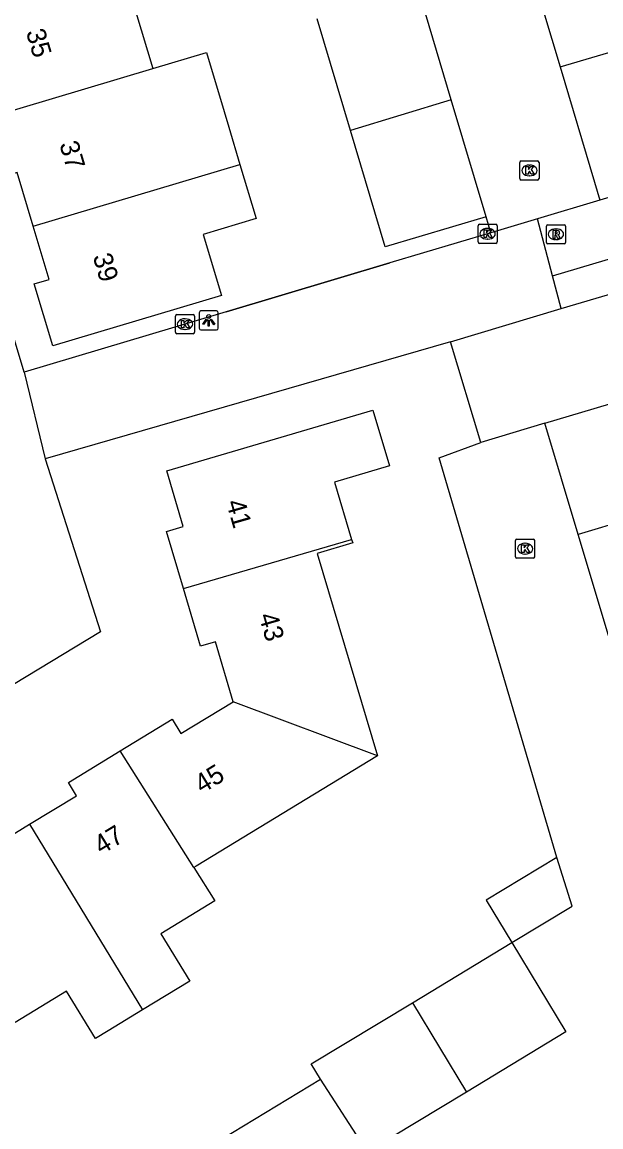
# Model space of a CAD drawing. Extents: x 157767 to 159171, y 387842 to 389425.
# Drawn here: x 158406.4 to 158436.6, y 388407.7 to 388465.6 of the extents above; entities that cross this region are included whole.
import ezdxf

# ---------------------------------------------------------------- set-up
doc = ezdxf.new("R2010")
doc.units = 0
for name, color, linetype in [('IMGEO_Fietspad_open', 7, 'Continuous'), ('IMGEO_Kolk', 7, 'Continuous'), ('IMGEO_Lichtpunt', 7, 'Continuous'), ('IMGEO_Muur', 7, 'Continuous'), ('IMGEO_Pand', 7, 'Continuous'), ('IMGEO_Pand_nummerreeks', 7, 'Continuous'), ('IMGEO_Rijbaan_lokaal_open', 7, 'Continuous'), ('IMGEO_Rioolput', 7, 'Continuous'), ('IMGEO_Voetpad_open', 7, 'Continuous')]:
    doc.layers.add(name, color=color, linetype=linetype)

msp = doc.modelspace()

# ---------------------------------------------------------------- linework, layer by layer
at = {"layer": 'IMGEO_Fietspad_open'}
msp.add_lwpolyline([(158434.092, 388452.282), (158461.803, 388460.531)], dxfattribs=at)
at = {"layer": 'IMGEO_Kolk'}
for p, q in [((158432.38, 388457.366), (158432.38, 388458.218)), ((158432.455, 388458.292), (158433.307, 388458.292)), ((158432.868, 388458.072), (158432.893, 388458.072)), ((158433.381, 388458.218), (158433.381, 388457.366)), ((158432.891, 388457.512), (158432.866, 388457.512)), ((158433.307, 388457.292), (158432.455, 388457.292)), ((158430.192, 388454.052), (158430.192, 388454.904)), ((158430.267, 388454.978), (158431.119, 388454.978)), ((158430.68, 388454.758), (158430.705, 388454.758)), ((158431.193, 388454.904), (158431.193, 388454.052)), ((158431.119, 388453.978), (158430.267, 388453.978)), ((158430.703, 388454.198), (158430.678, 388454.198)), ((158414.37, 388449.325), (158414.37, 388450.177)), ((158414.445, 388450.251), (158415.297, 388450.251)), ((158414.858, 388450.031), (158414.883, 388450.031)), ((158415.371, 388450.177), (158415.371, 388449.325)), ((158415.297, 388449.251), (158414.445, 388449.251)), ((158414.881, 388449.471), (158414.856, 388449.471)), ((158432.153, 388437.578), (158432.153, 388438.43)), ((158432.228, 388438.504), (158433.08, 388438.504)), ((158432.641, 388438.284), (158432.666, 388438.284)), ((158433.154, 388438.43), (158433.154, 388437.578)), ((158432.664, 388437.724), (158432.639, 388437.724)), ((158433.08, 388437.504), (158432.228, 388437.504))]:
    msp.add_line(p, q, dxfattribs=at)
for points in [[(158432.38, 388457.366), (158432.38, 388458.218)], [(158432.455, 388458.292), (158433.307, 388458.292)], [(158432.701, 388457.992), (158432.824, 388457.992), (158432.824, 388457.841), (158432.954, 388457.992), (158433.118, 388457.992), (158432.972, 388457.841), (158433.125, 388457.592), (158432.973, 388457.592), (158432.888, 388457.756), (158432.824, 388457.689), (158432.824, 388457.592), (158432.701, 388457.592), (158432.701, 388457.992)], [(158433.381, 388458.218), (158433.381, 388457.366)], [(158433.307, 388457.292), (158432.455, 388457.292)], [(158430.192, 388454.052), (158430.192, 388454.904)], [(158430.267, 388454.978), (158431.119, 388454.978)], [(158430.513, 388454.678), (158430.636, 388454.678), (158430.636, 388454.527), (158430.766, 388454.678), (158430.93, 388454.678), (158430.784, 388454.527), (158430.937, 388454.278), (158430.785, 388454.278), (158430.7, 388454.442), (158430.636, 388454.375), (158430.636, 388454.278), (158430.513, 388454.278), (158430.513, 388454.678)], [(158431.193, 388454.904), (158431.193, 388454.052)], [(158431.119, 388453.978), (158430.267, 388453.978)], [(158414.37, 388449.325), (158414.37, 388450.177)], [(158414.445, 388450.251), (158415.297, 388450.251)], [(158414.691, 388449.951), (158414.814, 388449.951), (158414.814, 388449.8), (158414.944, 388449.951), (158415.108, 388449.951), (158414.962, 388449.8), (158415.115, 388449.551), (158414.963, 388449.551), (158414.878, 388449.715), (158414.814, 388449.648), (158414.814, 388449.551), (158414.691, 388449.551), (158414.691, 388449.951)], [(158415.371, 388450.177), (158415.371, 388449.325)], [(158415.297, 388449.251), (158414.445, 388449.251)], [(158432.153, 388437.578), (158432.153, 388438.43)], [(158432.228, 388438.504), (158433.08, 388438.504)], [(158433.154, 388438.43), (158433.154, 388437.578)], [(158432.474, 388438.204), (158432.597, 388438.204), (158432.597, 388438.053), (158432.727, 388438.204), (158432.891, 388438.204), (158432.745, 388438.053), (158432.898, 388437.804), (158432.746, 388437.804), (158432.661, 388437.968), (158432.597, 388437.901), (158432.597, 388437.804), (158432.474, 388437.804), (158432.474, 388438.204)], [(158433.08, 388437.504), (158432.228, 388437.504)]]:
    msp.add_lwpolyline(points, dxfattribs=at)
for centre, start, end in [((158432.457, 388458.216), 91.55205, 178.44795), ((158432.457, 388458.216), 91.55205, 178.44795), ((158433.305, 388458.216), 1.55205, 88.44795), ((158433.305, 388458.216), 1.55205, 88.44795), ((158432.457, 388457.368), 181.55205, 268.44795), ((158432.457, 388457.368), 181.55205, 268.44795), ((158433.305, 388457.368), 271.55205, 358.44795), ((158433.305, 388457.368), 271.55205, 358.44795), ((158430.269, 388454.902), 91.55205, 178.44795), ((158430.269, 388454.902), 91.55205, 178.44795), ((158431.117, 388454.902), 1.55205, 88.44795), ((158431.117, 388454.902), 1.55205, 88.44795), ((158430.269, 388454.054), 181.55205, 268.44795), ((158430.269, 388454.054), 181.55205, 268.44795), ((158431.117, 388454.054), 271.55205, 358.44795), ((158431.117, 388454.054), 271.55205, 358.44795), ((158414.447, 388450.175), 91.55205, 178.44795), ((158414.447, 388450.175), 91.55205, 178.44795), ((158415.295, 388450.175), 1.55205, 88.44795), ((158415.295, 388450.175), 1.55205, 88.44795), ((158414.447, 388449.327), 181.55205, 268.44795), ((158414.447, 388449.327), 181.55205, 268.44795), ((158415.295, 388449.327), 271.55205, 358.44795), ((158415.295, 388449.327), 271.55205, 358.44795), ((158432.23, 388438.428), 91.55205, 178.44795), ((158432.23, 388438.428), 91.55205, 178.44795), ((158433.078, 388438.428), 1.55205, 88.44795), ((158433.078, 388438.428), 1.55205, 88.44795), ((158432.23, 388437.58), 181.55205, 268.44795), ((158432.23, 388437.58), 181.55205, 268.44795), ((158433.078, 388437.58), 271.55205, 358.44795), ((158433.078, 388437.58), 271.55205, 358.44795)]:
    msp.add_arc(centre, 0.0765, start, end, dxfattribs=at)
for centre, major_axis, ratio, start_param, end_param in [((158432.867, 388457.792), (-0.387, 0.002), 0.722429, 4.712389, 7.853982), ((158432.892, 388457.792), (-0.39, 0.002), 0.717154, 1.570796, 4.712389), ((158430.679, 388454.478), (-0.387, 0.002), 0.722429, 4.712389, 7.853982), ((158430.704, 388454.478), (-0.39, 0.002), 0.717154, 1.570796, 4.712389), ((158414.857, 388449.751), (-0.387, 0.002), 0.722429, 4.712389, 7.853982), ((158414.882, 388449.751), (-0.39, 0.002), 0.717154, 1.570796, 4.712389), ((158432.64, 388438.004), (-0.387, 0.002), 0.722429, 4.712389, 7.853982), ((158432.665, 388438.004), (-0.39, 0.002), 0.717154, 1.570796, 4.712389)]:
    msp.add_ellipse(centre, major_axis=major_axis, ratio=ratio, start_param=start_param, end_param=end_param, dxfattribs=at)
at = {"layer": 'IMGEO_Lichtpunt'}
for p, q in [((158416.514, 388450.446), (158415.706, 388450.446)), ((158416.514, 388450.446), (158415.706, 388450.446)), ((158415.612, 388450.351), (158415.612, 388449.544)), ((158415.612, 388450.351), (158415.612, 388449.544)), ((158416.608, 388449.544), (158416.608, 388450.351)), ((158416.608, 388449.544), (158416.608, 388450.351)), ((158415.706, 388449.45), (158416.514, 388449.45)), ((158415.706, 388449.45), (158416.514, 388449.45))]:
    msp.add_line(p, q, dxfattribs=at)
for points in [[(158415.986, 388450.015), (158416.025, 388449.987), (158415.837, 388449.725), (158415.799, 388449.752), (158415.986, 388450.015)], [(158416.088, 388449.967), (158416.135, 388449.967), (158416.135, 388449.645), (158416.088, 388449.645), (158416.088, 388449.967)], [(158416.198, 388449.987), (158416.236, 388450.014), (158416.423, 388449.752), (158416.384, 388449.724), (158416.198, 388449.987)]]:
    msp.add_lwpolyline(points, dxfattribs=at)
msp.add_circle((158416.111, 388450.149), 0.0994, dxfattribs=at)
for centre, start, end in [((158415.706, 388450.351), 90, 180), ((158415.706, 388450.351), 90, 180), ((158416.514, 388450.351), 0, 90), ((158416.514, 388450.351), 0, 90), ((158415.706, 388449.544), 180, 270), ((158415.706, 388449.544), 180, 270), ((158416.514, 388449.544), 270, 0), ((158416.514, 388449.544), 270, 360)]:
    msp.add_arc(centre, 0.0946, start, end, dxfattribs=at)
at = {"layer": 'IMGEO_Muur'}
msp.add_lwpolyline([(158417.027, 388450.396), (158425.589, 388452.954)], dxfattribs=at)
at = {"layer": 'IMGEO_Pand'}
for points in [[(158414.242, 388469.813), (158415.105, 388466.919), (158412.299, 388466.082), (158413.182, 388463.123)], [(158432.745, 388469.03), (158434.485, 388463.21)], [(158428.794, 388461.487), (158427.058, 388467.308)], [(158423.523, 388459.892), (158421.786, 388465.725)], [(158434.485, 388463.21), (158439.757, 388464.772)], [(158413.182, 388463.123), (158415.994, 388463.961), (158416.914, 388460.876), (158417.156, 388460.065), (158417.74, 388458.105)], [(158404.367, 388460.492), (158413.182, 388463.123)], [(158434.485, 388463.21), (158436.287, 388457.183), (158436.57, 388456.235)], [(158428.794, 388461.487), (158423.523, 388459.892)], [(158430.618, 388455.37), (158428.794, 388461.487)], [(158406.939, 388454.874), (158406.102, 388457.68), (158405.279, 388457.435), (158404.367, 388460.492)], [(158430.618, 388455.37), (158425.338, 388453.796), (158423.523, 388459.892)], [(158417.74, 388458.105), (158418.585, 388455.273), (158415.819, 388454.448), (158416.772, 388451.251), (158407.954, 388448.621), (158406.99, 388451.855), (158407.77, 388452.087), (158406.939, 388454.874)], [(158406.939, 388454.874), (158417.74, 388458.105)], [(158441.841, 388457.811), (158436.57, 388456.235)], [(158434.544, 388450.562), (158437.436, 388451.432), (158439.023, 388446.154)], [(158428.753, 388448.821), (158434.544, 388450.562)], [(158430.334, 388443.564), (158428.753, 388448.821)], [(158433.681, 388444.57), (158439.023, 388446.154)], [(158414.784, 388435.911), (158413.896, 388438.909), (158414.777, 388439.17), (158413.919, 388442.068), (158424.692, 388445.259), (158425.558, 388442.338), (158422.696, 388441.49), (158423.585, 388438.489)], [(158433.681, 388444.57), (158430.334, 388443.564)], [(158435.43, 388438.753), (158433.681, 388444.57)], [(158440.77, 388440.344), (158435.43, 388438.753)], [(158414.784, 388435.911), (158423.585, 388438.489)], [(158423.585, 388438.489), (158423.64, 388438.304), (158421.789, 388437.756), (158424.928, 388427.16)], [(158437.179, 388432.935), (158435.43, 388438.753)], [(158417.389, 388429.99), (158416.46, 388433.133), (158415.676, 388432.901), (158414.784, 388435.911)], [(158411.485, 388427.425), (158414.196, 388429.076), (158414.655, 388428.324), (158417.389, 388429.99)], [(158424.928, 388427.16), (158417.389, 388429.99)], [(158406.741, 388423.582), (158409.196, 388425.077), (158408.773, 388425.773), (158411.485, 388427.425)], [(158415.332, 388421.313), (158411.485, 388427.425)], [(158424.928, 388427.16), (158415.459, 388421.39), (158415.332, 388421.313)], [(158401.119, 388421.067), (158403.888, 388422.753), (158404.292, 388422.09), (158406.741, 388423.582)], [(158406.741, 388423.582), (158412.656, 388413.874)], [(158434.316, 388421.846), (158430.624, 388419.611), (158431.966, 388417.393)], [(158431.966, 388417.393), (158435.114, 388419.298), (158434.316, 388421.846)], [(158415.332, 388421.313), (158416.429, 388419.569), (158413.608, 388417.852), (158415.117, 388415.373), (158412.656, 388413.874)], [(158426.763, 388414.244), (158431.966, 388417.393)], [(158431.966, 388417.393), (158434.791, 388412.725), (158429.584, 388409.574)], [(158412.656, 388413.874), (158410.847, 388412.772), (158410.184, 388412.368), (158408.671, 388414.852), (158405.985, 388413.216)], [(158421.953, 388410.239), (158421.469, 388411.04), (158426.763, 388414.244)], [(158426.763, 388414.244), (158429.584, 388409.574)], [(158416.775, 388407.106), (158421.953, 388410.239)], [(158424.417, 388406.448), (158421.953, 388410.239)], [(158429.584, 388409.574), (158424.417, 388406.448)]]:
    msp.add_lwpolyline(points, dxfattribs=at)
at = {"layer": 'IMGEO_Rijbaan_lokaal_open'}
for points in [[(158436.57, 388456.235), (158433.309, 388455.261)], [(158430.867, 388454.531), (158430.618, 388455.37)], [(158433.309, 388455.261), (158430.867, 388454.531)], [(158434.092, 388452.282), (158433.309, 388455.261)], [(158430.867, 388454.531), (158425.589, 388452.954), (158417.027, 388450.396), (158406.469, 388447.241)], [(158434.544, 388450.562), (158434.092, 388452.282)], [(158428.753, 388448.821), (158407.565, 388442.696)], [(158406.469, 388447.241), (158407.565, 388442.696)], [(158434.316, 388421.846), (158428.167, 388442.761), (158430.334, 388443.564)]]:
    msp.add_lwpolyline(points, dxfattribs=at)
at = {"layer": 'IMGEO_Rioolput'}
for p, q in [((158433.766, 388454.029), (158433.766, 388454.881)), ((158433.841, 388454.955), (158434.693, 388454.955)), ((158434.254, 388454.735), (158434.279, 388454.735)), ((158434.767, 388454.881), (158434.767, 388454.029)), ((158434.693, 388453.955), (158433.841, 388453.955)), ((158434.277, 388454.175), (158434.252, 388454.175))]:
    msp.add_line(p, q, dxfattribs=at)
for points in [[(158433.766, 388454.029), (158433.766, 388454.881)], [(158433.841, 388454.955), (158434.693, 388454.955)], [(158434.355, 388454.653), (158434.103, 388454.655), (158434.103, 388454.255)], [(158434.281, 388454.574), (158434.227, 388454.574), (158434.227, 388454.493)], [(158434.227, 388454.493), (158434.279, 388454.493)], [(158434.767, 388454.881), (158434.767, 388454.029)], [(158434.693, 388453.955), (158433.841, 388453.955)], [(158434.103, 388454.255), (158434.227, 388454.255), (158434.227, 388454.417), (158434.238, 388454.417)], [(158434.285, 388454.388), (158434.356, 388454.255), (158434.496, 388454.255), (158434.431, 388454.381)]]:
    msp.add_lwpolyline(points, dxfattribs=at)
for centre, radius, start, end in [((158433.843, 388454.879), 0.0765, 91.55205, 178.44795), ((158433.843, 388454.879), 0.0765, 91.55205, 178.44795), ((158434.263, 388454.682), 0.19, 274.7715, 282.96867), ((158434.287, 388454.478), 0.0964, 77.00612, 93.18647), ((158434.301, 388454.535), 0.0378, 276.66336, 79.67722), ((158434.354, 388454.543), 0.109, 350.36119, 89.41601), ((158434.352, 388454.543), 0.112, 277.58423, 350.98172), ((158434.336, 388454.328), 0.108, 29.51342, 73.79051), ((158434.691, 388454.879), 0.0765, 1.55205, 88.44795), ((158434.691, 388454.879), 0.0765, 1.55205, 88.44795), ((158433.843, 388454.031), 0.0765, 181.55205, 268.44795), ((158433.843, 388454.031), 0.0765, 181.55205, 268.44795), ((158434.237, 388454.364), 0.0533, 26.02933, 88.69889), ((158434.691, 388454.031), 0.0765, 271.55205, 358.44795), ((158434.691, 388454.031), 0.0765, 271.55205, 358.44795)]:
    msp.add_arc(centre, radius, start, end, dxfattribs=at)
for centre, major_axis, ratio, start_param, end_param in [((158434.253, 388454.455), (-0.387, 0.002), 0.722429, 4.712389, 7.853982), ((158434.278, 388454.455), (-0.39, 0.002), 0.717154, 1.570796, 4.712389)]:
    msp.add_ellipse(centre, major_axis=major_axis, ratio=ratio, start_param=start_param, end_param=end_param, dxfattribs=at)
at = {"layer": 'IMGEO_Voetpad_open'}
for points in [[(158406.469, 388447.241), (158390.637, 388500), (158386.842, 388512.645)], [(158407.565, 388442.696), (158410.448, 388433.658), (158402.668, 388428.951), (158372.214, 388410.527)]]:
    msp.add_lwpolyline(points, dxfattribs=at)

# ---------------------------------------------------------------- texts
at = {"layer": 'IMGEO_Pand_nummerreeks'}
for s, rotation, p in [('35', 286.57724, (158406.544, 388465.044)), ('37', 286.57724, (158408.292, 388459.173)), ('39', 286.57724, (158410.04, 388453.301)), ('41', 286.03943, (158417.012, 388440.43)), ('43', 286.03943, (158418.718, 388434.5)), ('45', 31.26631, (158415.756, 388425.16)), ('47', 31.26631, (158410.497, 388421.967))]:
    msp.add_text(s, height=1, rotation=rotation, dxfattribs=at).set_placement(p)

doc.saveas('drawing.dxf')
